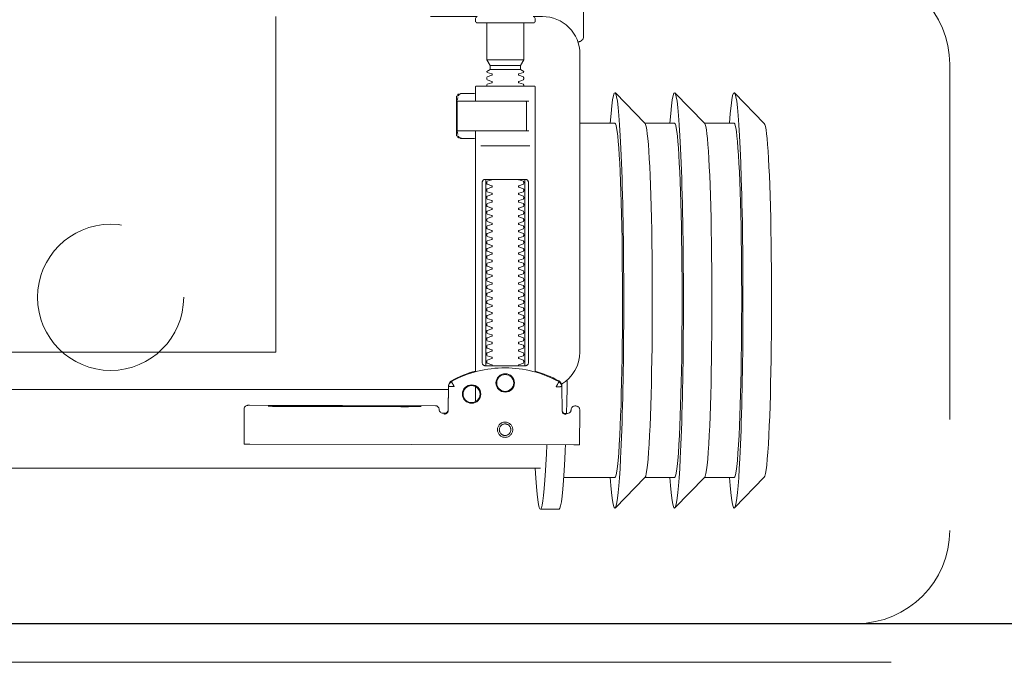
# Model space of a CAD drawing. Header units: millimetres. Extents: x 28291 to 177760, y -399809 to -170937.
# Tile 763 of 905: x 74046 to 74073, y -194641 to -194623. Entities that reach past the tile are written whole.
import ezdxf

# ---------------------------------------------------------------- set-up
doc = ezdxf.new("R2010")
doc.units = ezdxf.units.MM
doc.linetypes.add('DASHDOT', pattern=[25.4, 12.7, -6.35, 0, -6.35])
doc.linetypes.add('HIDDEN2', pattern=[4.7625, 3.175, -1.5875])
doc.layers.get('0').update_dxf_attribs({"lineweight": 0})
doc.layers.add('!! 0_ Istn-okna - wymienione', color=9, linetype='Continuous', lineweight=13, true_color=0x808080)
for name, color, linetype, lineweight in [('!! 0_ Istn-sciany', 3, 'Continuous', 30), ('!! 0_Osie', 1, 'DASHDOT', 13), ('0-osie-liniA', 14, 'DASHDOT', 5)]:
    doc.layers.add(name, color=color, linetype=linetype, lineweight=lineweight)
doc.layers.add('!! 2_WYBURZENIA DO REMONTU', color=7, linetype='Continuous', lineweight=0, true_color=0x4d4d4d, plot=False)
doc.layers.add('!!_@ wypos sanit nd', color=7, linetype='Continuous', lineweight=0, plot=False)
doc.styles.add('TXT', font='simplex.shx')
doc.dimstyles.new('DIM50', dxfattribs={"dimscale": 5, "dimtxt": 2.5, "dimasz": 1.5, "dimexe": 0, "dimexo": 0, "dimgap": 0.5, "dimtad": 1, "dimdec": 4, "dimrnd": 0.5, "dimdsep": 46, "dimtxsty": 'TXT', "dimblk1": 'TICK1', "dimblk2": 'TICK1', "dimsah": 1, "dimcen": 0, "dimse1": 1, "dimse2": 1, "dimclrd": 1, "dimclre": 7, "dimclrt": 9, "dimadec": 0, "dimazin": 0, "dimtfac": 1, "dimtdec": 4, "dimtmove": 2, "dimatfit": 3, "dimldrblk": 'TICK1', "dimfxl": 1, "dimtolj": 1, "dimarcsym": 0})

# ---------------------------------------------------------------- blocks, each defined once
blk = doc.blocks.new('A$Cff2eaf8b')
for points in [[(-0.24945, 0.09108), (-0.24147, 0.09927)], [(-0.24136, 0.09113), (-0.23342, 0.09113), (-0.22548, 0.09927)], [(-0.22538, 0.09113), (-0.21743, 0.09113), (-0.2095, 0.09927)], [(-0.18941, 0.09963), (-0.19441, 0.09963)], [(-0.19567, 0.09113), (-0.20939, 0.09113)], [(-0.18941, 0.08863), (-0.04454, 0.08863), (-0.04035, 0.08853), (-0.03617, 0.08824), (-0.032, 0.08775), (-0.02786, 0.08707), (-0.02376, 0.08619), (-0.0197, 0.08513), (-0.0157, 0.08388), (-0.01176, 0.08244), (-0.00789, 0.08082), (-0.0041, 0.07902), (-0.0004, 0.07705), (0.0032, 0.0749), (0.0067, 0.0726), (0.01009, 0.07012), (0.01337, 0.0675)], [(-0.19839, 0.08237), (-0.11148, 0.08219)], [(-0.19594, 0.07411), (-0.19609, 0.07411), (-0.19639, 0.07411), (-0.19593, 0.07402), (-0.19578, 0.07396), (-0.19564, 0.07387), (-0.19551, 0.07376), (-0.1954, 0.07363), (-0.19532, 0.07349), (-0.19526, 0.07333), (-0.19523, 0.07317)], [(-0.16479, 0.06647), (-0.16466, 0.07302), (-0.16465, 0.07318), (-0.16461, 0.07333), (-0.16454, 0.07348), (-0.16445, 0.07361), (-0.16435, 0.07373), (-0.16422, 0.07383), (-0.16409, 0.07391), (-0.16394, 0.07396), (-0.16349, 0.07404), (-0.1638, 0.07405), (-0.16395, 0.07405)], [(-0.12195, 0.07209), (-0.15195, 0.07215)], [(-0.15195, 0.07205), (-0.12195, 0.07199)], [(-0.172, 0.07079), (-0.172, 0.06674)], [(0.16493, 0.0675), (-0.16477, 0.0675)], [(-0.172, 0.06279), (-0.172, -0.00182)], [(-0.1852, 0.06018), (-0.1852, 0.01218)], [(-0.1748, 0.01218), (-0.1748, 0.06018)], [(-0.11847, -0.0325), (-0.11847, 0.0575), (0.11153, 0.0575), (0.11153, -0.0325)], [(-0.17342, 0.00218), (-0.18659, 0.00218)], [(-0.172, 0.00012), (-0.17167, 0.00018), (-0.1682, 0.00018), (-0.1681, 0.00018), (-0.16799, 0.00016), (-0.16789, 0.00007), (-0.16779, 0.00006), (-0.16762, 0.00005), (-0.16752, 0.00005), (-0.16741, 0.00003), (-0.1673, -0.00004), (-0.16725, -0.00018), (-0.16725, -0.00044), (-0.16711, -0.00046), (-0.16701, -0.0005), (-0.16693, -0.00056), (-0.16688, -0.0007), (-0.16688, -0.01094), (-0.16692, -0.01107), (-0.16701, -0.01115), (-0.16725, -0.0112), (-0.16725, -0.01147), (-0.16728, -0.01157), (-0.16735, -0.01164), (-0.16746, -0.01168), (-0.16762, -0.01169), (-0.16775, -0.0117), (-0.16789, -0.01172), (-0.16797, -0.01179), (-0.16807, -0.01182), (-0.1682, -0.01182), (-0.17167, -0.01182), (-0.172, -0.01177)], [(-0.16829, 0.00017), (-0.16772, 0.00003), (-0.16738, -0.00042)], [(-0.18633, -0.00182), (-0.17526, -0.00182), (-0.17367, -0.00182)], [(-0.16723, -0.00083), (-0.16714, -0.00136), (-0.16713, -0.00163)], [(-0.24945, -0.00383), (-0.24147, -0.01202)], [(-0.24136, -0.00387), (-0.23342, -0.00387), (-0.22548, -0.01202)], [(-0.22538, -0.00387), (-0.21743, -0.00387), (-0.2095, -0.01202)], [(-0.2, -0.00387), (-0.20939, -0.00387)], [(-0.18633, -0.00982), (-0.18551, -0.00982), (-0.18567, -0.00972), (-0.1857, -0.00962)], [(-0.16713, -0.01002), (-0.16714, -0.01028), (-0.16723, -0.01081)], [(-0.16738, -0.01122), (-0.16772, -0.01167), (-0.16829, -0.01182)], [(-0.1841, -0.0183), (-0.1759, -0.0183)], [(-0.175, -0.02092), (-0.185, -0.02092)], [(-0.1759, -0.01936), (-0.1841, -0.01936)], [(-0.20001, -0.0258), (-0.19988, -0.02576), (-0.19976, -0.02573), (-0.19963, -0.02571), (-0.19948, -0.02571)], [(-0.20099, -0.02721), (-0.20099, -0.0722)]]:
    blk.add_lwpolyline(points)
for points in [[(-0.19989, 0.08236), (-0.19995, 0.07336, 0.009369), (-0.19994, 0.07293), (-0.19992, 0.07276), (-0.19986, 0.07259), (-0.19979, 0.07243), (-0.19968, 0.07229), (-0.19955, 0.07217), (-0.19941, 0.07208), (-0.19924, 0.07201), (-0.19908, 0.07197), (-0.19895, 0.07196), (-0.1988, 0.07196)], [(-0.16413, 0.07389), (-0.16324, 0.07389), (-0.16303, 0.07386), (-0.16283, 0.0738), (-0.16264, 0.07369), (-0.16249, 0.07354), (-0.16237, 0.07337), (-0.16228, 0.07317), (-0.16225, 0.07297, 0.002299), (-0.16224, 0.07285, 0.40455), (-0.16124, 0.07188), (-0.11145, 0.07178), (-0.11127, 0.07178), (-0.11111, 0.07178), (-0.111, 0.07178), (-0.11083, 0.07179), (-0.11065, 0.07183), (-0.11049, 0.0719), (-0.11033, 0.072), (-0.1102, 0.07212), (-0.11009, 0.07227), (-0.11001, 0.07243), (-0.10996, 0.07261), (-0.10995, 0.07279), (-0.10997, 0.08178), (-0.10998, 0.08217)], [(-0.19576, 0.07395), (-0.19665, 0.07395, 0.282591), (-0.19754, 0.0734), (-0.19758, 0.07331), (-0.19761, 0.0732), (-0.19763, 0.07311), (-0.19764, 0.07296, -0.415352), (-0.19865, 0.07196)], [(-0.19623, 0.07426), (-0.19588, 0.0742), (-0.19555, 0.07399), (-0.19533, 0.07367), (-0.19523, 0.07332), (-0.19513, 0.06676), (-0.19513, 0.0667, 0.265347), (-0.19435, 0.06544, 0.125711), (-0.17997, 0.06173, 0.125711), (-0.16558, 0.06538, 0.26954), (-0.1648, 0.06667), (-0.16467, 0.07322), (-0.16464, 0.07344), (-0.16456, 0.07365), (-0.16444, 0.07383), (-0.16428, 0.07399), (-0.1641, 0.0741), (-0.16389, 0.07417), (-0.16368, 0.0742)], [(-0.15993, -0.0325), (-0.17249, -0.0325, 0.405519), (-0.172, -0.032), (-0.172, -0.0313, 0.414214), (-0.1725, -0.0308), (-0.1875, -0.0308, 0.414214), (-0.188, -0.0313), (-0.188, -0.032, 0.405519), (-0.18751, -0.0325), (-0.19, -0.0325, -0.414214), (-0.2, -0.0225), (-0.2, 0.0575, -0.266001), (-0.19506, 0.06612)], [(-0.19513, 0.06651), (-0.19511, 0.06632), (-0.19509, 0.06622), (-0.19506, 0.06612), (-0.19503, 0.06602), (-0.19498, 0.06592), (-0.19493, 0.06582), (-0.19488, 0.06573), (-0.19482, 0.06564), (-0.19475, 0.06556), (-0.19468, 0.06548), (-0.1946, 0.06541), (-0.19452, 0.06535), (-0.19443, 0.06529), (-0.19434, 0.06524), (-0.19358, 0.06483), (-0.19281, 0.06445), (-0.19203, 0.0641), (-0.19125, 0.06376), (-0.19045, 0.06345), (-0.18964, 0.06316), (-0.18882, 0.06289), (-0.188, 0.06265), (-0.188, -0.01362, 0.414214), (-0.1878, -0.01382), (-0.17545, -0.01382), (-0.1722, -0.01382, 0.414214), (-0.172, -0.01362), (-0.172, -0.00982)], [(-0.172, 0.0626), (-0.17117, 0.06284), (-0.17034, 0.0631), (-0.16952, 0.06339), (-0.16872, 0.0637), (-0.16792, 0.06404), (-0.16713, 0.06439), (-0.16635, 0.06477), (-0.16558, 0.06518), (-0.16557, 0.06518, 0.269546), (-0.16479, 0.06647)], [(-0.18353, 0.01118, 0.182836), (-0.18364, 0.01127), (-0.18485, 0.01168, 0.050055), (-0.185, 0.01194), (-0.185, 0.01222, 0.050055), (-0.18485, 0.01248), (-0.18364, 0.01289, 0.719897), (-0.18364, 0.01327), (-0.18485, 0.01368, 0.050055), (-0.185, 0.01394), (-0.185, 0.01422, 0.050055), (-0.18485, 0.01448), (-0.18364, 0.01489, 0.719897), (-0.18364, 0.01527), (-0.18485, 0.01568, 0.050055), (-0.185, 0.01594), (-0.185, 0.01622, 0.050055), (-0.18485, 0.01648), (-0.18364, 0.01689, 0.719897), (-0.18364, 0.01727), (-0.18485, 0.01768, 0.050055), (-0.185, 0.01794), (-0.185, 0.01822, 0.050055), (-0.18485, 0.01848), (-0.18364, 0.01889, 0.719897), (-0.18364, 0.01927), (-0.18485, 0.01968, 0.050055), (-0.185, 0.01994), (-0.185, 0.02022, 0.050055), (-0.18485, 0.02048), (-0.18364, 0.02089, 0.719897), (-0.18364, 0.02127), (-0.18485, 0.02168, 0.050055), (-0.185, 0.02194), (-0.185, 0.02222, 0.050055), (-0.18485, 0.02248), (-0.18364, 0.02289, 0.719897), (-0.18364, 0.02327), (-0.18485, 0.02368, 0.050055), (-0.185, 0.02394), (-0.185, 0.02422, 0.050055), (-0.18485, 0.02448), (-0.18364, 0.02489, 0.719897), (-0.18364, 0.02527), (-0.18485, 0.02568, 0.050055), (-0.185, 0.02594), (-0.185, 0.02622, 0.050055), (-0.18485, 0.02648), (-0.18364, 0.02689, 0.719897), (-0.18364, 0.02727), (-0.18485, 0.02768, 0.050055), (-0.185, 0.02794), (-0.185, 0.02822, 0.050055), (-0.18485, 0.02848), (-0.18364, 0.02889, 0.719897), (-0.18364, 0.02927), (-0.18485, 0.02968, 0.050055), (-0.185, 0.02994), (-0.185, 0.03022, 0.050055), (-0.18485, 0.03048), (-0.18364, 0.03089, 0.719897), (-0.18364, 0.03127), (-0.18485, 0.03168, 0.050055), (-0.185, 0.03194), (-0.185, 0.03222, 0.050055), (-0.18485, 0.03248), (-0.18364, 0.03289, 0.719897), (-0.18364, 0.03327), (-0.18485, 0.03368, 0.050055), (-0.185, 0.03394), (-0.185, 0.03422, 0.050055), (-0.18485, 0.03448), (-0.18364, 0.03489, 0.719897), (-0.18364, 0.03527), (-0.18485, 0.03568, 0.050055), (-0.185, 0.03594), (-0.185, 0.03622, 0.050055), (-0.18485, 0.03648), (-0.18364, 0.03689, 0.719897), (-0.18364, 0.03727), (-0.18485, 0.03768, 0.050055), (-0.185, 0.03794), (-0.185, 0.03822, 0.050055), (-0.18485, 0.03848), (-0.18364, 0.03889, 0.719897), (-0.18364, 0.03927), (-0.18485, 0.03968, 0.050055), (-0.185, 0.03994), (-0.185, 0.04022, 0.050055), (-0.18485, 0.04048), (-0.18364, 0.04089, 0.719897), (-0.18364, 0.04127), (-0.18485, 0.04168, 0.050055), (-0.185, 0.04194), (-0.185, 0.04222, 0.050055), (-0.18485, 0.04248), (-0.18364, 0.04289, 0.719897), (-0.18364, 0.04327), (-0.18485, 0.04368, 0.050055), (-0.185, 0.04394), (-0.185, 0.04422, 0.050055), (-0.18485, 0.04448), (-0.18364, 0.04489, 0.719897), (-0.18364, 0.04527), (-0.18485, 0.04568, 0.050055), (-0.185, 0.04594), (-0.185, 0.04622, 0.050055), (-0.18485, 0.04648), (-0.18364, 0.04689, 0.719897), (-0.18364, 0.04727), (-0.18485, 0.04768, 0.050055), (-0.185, 0.04794), (-0.185, 0.04822, 0.050055), (-0.18485, 0.04848), (-0.18364, 0.04889, 0.719897), (-0.18364, 0.04927), (-0.18485, 0.04968, 0.050055), (-0.185, 0.04994), (-0.185, 0.05022, 0.050055), (-0.18485, 0.05048), (-0.18364, 0.05089, 0.719897), (-0.18364, 0.05127), (-0.18485, 0.05168, 0.050055), (-0.185, 0.05194), (-0.185, 0.05222, 0.050055), (-0.18485, 0.05248), (-0.18364, 0.05289, 0.719897), (-0.18364, 0.05327), (-0.18485, 0.05368, 0.050055), (-0.185, 0.05394), (-0.185, 0.05422, 0.050055), (-0.18485, 0.05448), (-0.18364, 0.05489, 0.719897), (-0.18364, 0.05527), (-0.18485, 0.05568, 0.050055), (-0.185, 0.05594), (-0.185, 0.05622, 0.050055), (-0.18485, 0.05648), (-0.18364, 0.05689, 0.719897), (-0.18364, 0.05727), (-0.18485, 0.05768, 0.050055), (-0.185, 0.05794), (-0.185, 0.05822, 0.050055), (-0.18485, 0.05848), (-0.18364, 0.05889, 0.719897), (-0.18364, 0.05927), (-0.18485, 0.05968, 0.050055), (-0.185, 0.05994), (-0.185, 0.06022, 0.050055), (-0.18485, 0.06048), (-0.18364, 0.06089, 0.474594), (-0.18353, 0.06118)], [(-0.17647, 0.06118, 0.474594), (-0.17636, 0.06089), (-0.17515, 0.06048, 0.050055), (-0.175, 0.06022), (-0.175, 0.05994, 0.050055), (-0.17515, 0.05968), (-0.17636, 0.05927, 0.719897), (-0.17636, 0.05889), (-0.17515, 0.05848, 0.050055), (-0.175, 0.05822), (-0.175, 0.05794, 0.050055), (-0.17515, 0.05768), (-0.17636, 0.05727, 0.719897), (-0.17636, 0.05689), (-0.17515, 0.05648, 0.050055), (-0.175, 0.05622), (-0.175, 0.05594, 0.050055), (-0.17515, 0.05568), (-0.17636, 0.05527, 0.719897), (-0.17636, 0.05489), (-0.17515, 0.05448, 0.050055), (-0.175, 0.05422), (-0.175, 0.05394, 0.050055), (-0.17515, 0.05368), (-0.17636, 0.05327, 0.719897), (-0.17636, 0.05289), (-0.17515, 0.05248, 0.050055), (-0.175, 0.05222), (-0.175, 0.05194, 0.050055), (-0.17515, 0.05168), (-0.17636, 0.05127, 0.719897), (-0.17636, 0.05089), (-0.17515, 0.05048, 0.050055), (-0.175, 0.05022), (-0.175, 0.04994, 0.050055), (-0.17515, 0.04968), (-0.17636, 0.04927, 0.719897), (-0.17636, 0.04889), (-0.17515, 0.04848, 0.050055), (-0.175, 0.04822), (-0.175, 0.04794, 0.050055), (-0.17515, 0.04768), (-0.17636, 0.04727, 0.719897), (-0.17636, 0.04689), (-0.17515, 0.04648, 0.050055), (-0.175, 0.04622), (-0.175, 0.04594, 0.050055), (-0.17515, 0.04568), (-0.17636, 0.04527, 0.719897), (-0.17636, 0.04489), (-0.17515, 0.04448, 0.050055), (-0.175, 0.04422), (-0.175, 0.04394, 0.050055), (-0.17515, 0.04368), (-0.17636, 0.04327, 0.719897), (-0.17636, 0.04289), (-0.17515, 0.04248, 0.050055), (-0.175, 0.04222), (-0.175, 0.04194, 0.050055), (-0.17515, 0.04168), (-0.17636, 0.04127, 0.719897), (-0.17636, 0.04089), (-0.17515, 0.04048, 0.050055), (-0.175, 0.04022), (-0.175, 0.03994, 0.050055), (-0.17515, 0.03968), (-0.17636, 0.03927, 0.719897), (-0.17636, 0.03889), (-0.17515, 0.03848, 0.050055), (-0.175, 0.03822), (-0.175, 0.03794, 0.050055), (-0.17515, 0.03768), (-0.17636, 0.03727, 0.719897), (-0.17636, 0.03689), (-0.17515, 0.03648, 0.050055), (-0.175, 0.03622), (-0.175, 0.03594, 0.050055), (-0.17515, 0.03568), (-0.17636, 0.03527, 0.719897), (-0.17636, 0.03489), (-0.17515, 0.03448, 0.050055), (-0.175, 0.03422), (-0.175, 0.03394, 0.050055), (-0.17515, 0.03368), (-0.17636, 0.03327, 0.719897), (-0.17636, 0.03289), (-0.17515, 0.03248, 0.050055), (-0.175, 0.03222), (-0.175, 0.03194, 0.050055), (-0.17515, 0.03168), (-0.17636, 0.03127, 0.719897), (-0.17636, 0.03089), (-0.17515, 0.03048, 0.050055), (-0.175, 0.03022), (-0.175, 0.02994, 0.050055), (-0.17515, 0.02968), (-0.17636, 0.02927, 0.719897), (-0.17636, 0.02889), (-0.17515, 0.02848, 0.050055), (-0.175, 0.02822), (-0.175, 0.02794, 0.050055), (-0.17515, 0.02768), (-0.17636, 0.02727, 0.719897), (-0.17636, 0.02689), (-0.17515, 0.02648, 0.050055), (-0.175, 0.02622), (-0.175, 0.02594, 0.050055), (-0.17515, 0.02568), (-0.17636, 0.02527, 0.719897), (-0.17636, 0.02489), (-0.17515, 0.02448, 0.050055), (-0.175, 0.02422), (-0.175, 0.02394, 0.050055), (-0.17515, 0.02368), (-0.17636, 0.02327, 0.719897), (-0.17636, 0.02289), (-0.17515, 0.02248, 0.050055), (-0.175, 0.02222), (-0.175, 0.02194, 0.050055), (-0.17515, 0.02168), (-0.17636, 0.02127, 0.719897), (-0.17636, 0.02089), (-0.17515, 0.02048, 0.050055), (-0.175, 0.02022), (-0.175, 0.01994, 0.050055), (-0.17515, 0.01968), (-0.17636, 0.01927, 0.719897), (-0.17636, 0.01889), (-0.17515, 0.01848, 0.050055), (-0.175, 0.01822), (-0.175, 0.01794, 0.050055), (-0.17515, 0.01768), (-0.17636, 0.01727, 0.719897), (-0.17636, 0.01689), (-0.17515, 0.01648, 0.050055), (-0.175, 0.01622), (-0.175, 0.01594, 0.050055), (-0.17515, 0.01568), (-0.17636, 0.01527, 0.719897), (-0.17636, 0.01489), (-0.17515, 0.01448, 0.050055), (-0.175, 0.01422), (-0.175, 0.01394, 0.050055), (-0.17515, 0.01368), (-0.17636, 0.01327, 0.719897), (-0.17636, 0.01289), (-0.17515, 0.01248, 0.050055), (-0.175, 0.01222), (-0.175, 0.01194, 0.050055), (-0.17515, 0.01168), (-0.17636, 0.01127, 0.182836), (-0.17647, 0.01118)], [(-0.1857, -0.00202), (-0.1857, -0.00962), (-0.1857, -0.00202), (-0.18567, -0.00192), (-0.18559, -0.00184), (-0.17696, -0.00182), (-0.16725, -0.00182, -0.414214), (-0.16705, -0.00202), (-0.16705, -0.00962, -0.414214), (-0.16725, -0.00982), (-0.18543, -0.00982), (-0.18553, -0.00978), (-0.1856, -0.00962)], [(-0.185, -0.01382), (-0.185, -0.01406, -0.050055), (-0.18485, -0.01432), (-0.18364, -0.01473, -0.719897), (-0.18364, -0.01511), (-0.18485, -0.01552, -0.050055), (-0.185, -0.01578), (-0.185, -0.01606, -0.050055), (-0.18485, -0.01632), (-0.18364, -0.01673, -0.719897), (-0.18364, -0.01711), (-0.18485, -0.01752, -0.050055), (-0.185, -0.01778), (-0.1841, -0.0183), (-0.1841, -0.01936), (-0.185, -0.02092), (-0.185, -0.0308)], [(-0.175, -0.01382), (-0.175, -0.01406, 0.050055), (-0.17515, -0.01432), (-0.17636, -0.01473, 0.719897), (-0.17636, -0.01511), (-0.17515, -0.01552, 0.050055), (-0.175, -0.01578), (-0.175, -0.01606, 0.050055), (-0.17515, -0.01632), (-0.17636, -0.01673, 0.719897), (-0.17636, -0.01711), (-0.17515, -0.01752, 0.050055), (-0.175, -0.01778), (-0.1759, -0.0183), (-0.1759, -0.01936), (-0.175, -0.02092), (-0.175, -0.0308)], [(-0.20011, -0.02584, 0.091301), (-0.20056, -0.02614, 0.198909), (-0.20099, -0.02721)], [(-0.19945, -0.02578, 0.170835), (-0.20011, -0.02584)]]:
    blk.add_lwpolyline(points, format="xyb")
for points in [[(-0.17994, 0.08038), (-0.17974, 0.08037), (-0.17954, 0.08034), (-0.17935, 0.08029), (-0.17916, 0.08022), (-0.17897, 0.08013), (-0.1788, 0.08003), (-0.17864, 0.07991), (-0.17849, 0.07978), (-0.17836, 0.07963), (-0.17824, 0.07947), (-0.17814, 0.07929), (-0.17805, 0.07911), (-0.17798, 0.07892), (-0.17793, 0.07873), (-0.17791, 0.07853), (-0.1779, 0.07833), (-0.17791, 0.07813), (-0.17794, 0.07793), (-0.17799, 0.07773), (-0.17805, 0.07754), (-0.17814, 0.07736), (-0.17824, 0.07719), (-0.17836, 0.07703), (-0.1785, 0.07688), (-0.17865, 0.07675), (-0.17881, 0.07663), (-0.17898, 0.07652), (-0.17916, 0.07644), (-0.17935, 0.07637), (-0.17955, 0.07632), (-0.17975, 0.07629), (-0.17995, 0.07628), (-0.18015, 0.07629), (-0.18035, 0.07632), (-0.18054, 0.07637), (-0.18073, 0.07644), (-0.18091, 0.07653), (-0.18109, 0.07663), (-0.18125, 0.07675), (-0.18139, 0.07689), (-0.18153, 0.07704), (-0.18165, 0.0772), (-0.18175, 0.07737), (-0.18184, 0.07755), (-0.1819, 0.07774), (-0.18195, 0.07794), (-0.18198, 0.07813), (-0.18199, 0.07834), (-0.18198, 0.07854), (-0.18195, 0.07873), (-0.1819, 0.07893), (-0.18183, 0.07912), (-0.18175, 0.0793), (-0.18164, 0.07947), (-0.18152, 0.07963), (-0.18139, 0.07978), (-0.18124, 0.07992), (-0.18108, 0.08004), (-0.18091, 0.08014), (-0.18072, 0.08022), (-0.18053, 0.08029), (-0.18034, 0.08034), (-0.18014, 0.08037)], [(-0.17994, 0.07987), (-0.17979, 0.07987), (-0.17964, 0.07984), (-0.17949, 0.07981), (-0.17935, 0.07976), (-0.17921, 0.07969), (-0.17908, 0.07961), (-0.17896, 0.07952), (-0.17885, 0.07942), (-0.17874, 0.07931), (-0.17865, 0.07918), (-0.17858, 0.07905), (-0.17851, 0.07892), (-0.17846, 0.07877), (-0.17842, 0.07862), (-0.1784, 0.07847), (-0.17839, 0.07832), (-0.1784, 0.07817), (-0.17842, 0.07802), (-0.17846, 0.07787), (-0.17851, 0.07773), (-0.17858, 0.07759), (-0.17866, 0.07746), (-0.17875, 0.07734), (-0.17885, 0.07723), (-0.17896, 0.07712), (-0.17909, 0.07703), (-0.17922, 0.07696), (-0.17935, 0.07689), (-0.1795, 0.07684), (-0.17964, 0.0768), (-0.1798, 0.07678), (-0.17995, 0.07677), (-0.1801, 0.07678), (-0.18025, 0.07681), (-0.1804, 0.07684), (-0.18054, 0.07689), (-0.18068, 0.07696), (-0.18081, 0.07704), (-0.18093, 0.07713), (-0.18104, 0.07723), (-0.18114, 0.07734), (-0.18123, 0.07747), (-0.18131, 0.0776), (-0.18138, 0.07773), (-0.18143, 0.07788), (-0.18146, 0.07803), (-0.18149, 0.07818), (-0.18149, 0.07833), (-0.18149, 0.07848), (-0.18146, 0.07863), (-0.18143, 0.07878), (-0.18137, 0.07892), (-0.18131, 0.07906), (-0.18123, 0.07919), (-0.18114, 0.07931), (-0.18104, 0.07942), (-0.18092, 0.07952), (-0.1808, 0.07962), (-0.18067, 0.07969), (-0.18053, 0.07976), (-0.18039, 0.07981), (-0.18024, 0.07985), (-0.18009, 0.07987)], [(-0.17471, 0.06118), (-0.17462, 0.06118), (-0.17454, 0.06117), (-0.17445, 0.06115), (-0.17437, 0.06113), (-0.17428, 0.06109), (-0.1742, 0.06105), (-0.17413, 0.061), (-0.17406, 0.06095), (-0.174, 0.06088), (-0.17394, 0.06081), (-0.17389, 0.06072), (-0.17384, 0.06062), (-0.17381, 0.06052), (-0.17378, 0.06041), (-0.17376, 0.06029), (-0.17376, 0.06018), (-0.17376, 0.01218), (-0.17376, 0.01206), (-0.17378, 0.01195), (-0.17381, 0.01184), (-0.17384, 0.01173), (-0.17389, 0.01164), (-0.17394, 0.01155), (-0.174, 0.01148), (-0.17406, 0.01141), (-0.17413, 0.01135), (-0.1742, 0.01131), (-0.17428, 0.01126), (-0.17437, 0.01123), (-0.17445, 0.01121), (-0.17454, 0.01119), (-0.17462, 0.01118), (-0.17471, 0.01118), (-0.18529, 0.01118), (-0.18538, 0.01118), (-0.18547, 0.01119), (-0.18555, 0.01121), (-0.18564, 0.01123), (-0.18572, 0.01126), (-0.1858, 0.01131), (-0.18587, 0.01135), (-0.18594, 0.01141), (-0.18601, 0.01148), (-0.18606, 0.01155), (-0.18612, 0.01164), (-0.18616, 0.01173), (-0.1862, 0.01184), (-0.18623, 0.01195), (-0.18624, 0.01206), (-0.18625, 0.01218), (-0.18625, 0.06018), (-0.18624, 0.06029), (-0.18623, 0.06041), (-0.1862, 0.06052), (-0.18616, 0.06062), (-0.18612, 0.06072), (-0.18606, 0.06081), (-0.18601, 0.06088), (-0.18594, 0.06095), (-0.18587, 0.061), (-0.1858, 0.06105), (-0.18572, 0.06109), (-0.18564, 0.06113), (-0.18555, 0.06115), (-0.18547, 0.06117), (-0.18538, 0.06118), (-0.18529, 0.06118)]]:
    blk.add_lwpolyline(points, close=True)
for points in [[(-0.19436, 0.06548), (-0.19435, 0.06548), (-0.19435, 0.06548), (-0.19435, 0.06548), (-0.19435, 0.06548), (-0.19435, 0.06548), (-0.19435, 0.06548), (-0.19435, 0.06548), (-0.19435, 0.06548), (-0.19435, 0.06548), (-0.19435, 0.06548), (-0.19435, 0.06548), (-0.19435, 0.06548), (-0.19435, 0.06548), (-0.19435, 0.06548), (-0.19435, 0.06548), (-0.19435, 0.06548), (-0.19435, 0.06548), (-0.19435, 0.06548), (-0.19435, 0.06549), (-0.19435, 0.06549), (-0.19435, 0.06549), (-0.19435, 0.06549), (-0.19435, 0.06549), (-0.19435, 0.06549), (-0.19435, 0.0655), (-0.19435, 0.0655), (-0.19434, 0.0655), (-0.19434, 0.06551), (-0.19434, 0.06551), (-0.19434, 0.06552), (-0.19433, 0.06552), (-0.19433, 0.06553), (-0.19433, 0.06553), (-0.19433, 0.06554), (-0.19432, 0.06554), (-0.19432, 0.06555), (-0.19432, 0.06555), (-0.19432, 0.06556), (-0.19431, 0.06556), (-0.19431, 0.06557), (-0.19431, 0.06558), (-0.1943, 0.06558), (-0.1943, 0.06559), (-0.19429, 0.0656), (-0.19429, 0.06561), (-0.19429, 0.06561), (-0.19428, 0.06562), (-0.19428, 0.06563), (-0.19427, 0.06564), (-0.19427, 0.06565), (-0.19426, 0.06566), (-0.19426, 0.06566), (-0.19425, 0.06567), (-0.19425, 0.06568), (-0.19424, 0.06569), (-0.19424, 0.0657), (-0.19423, 0.06571), (-0.19423, 0.06572), (-0.19422, 0.06573), (-0.19422, 0.06574), (-0.19421, 0.06575), (-0.1942, 0.06576), (-0.1942, 0.06578), (-0.19419, 0.06579), (-0.19419, 0.0658), (-0.19418, 0.06581), (-0.19417, 0.06582), (-0.19417, 0.06583), (-0.19416, 0.06585), (-0.19415, 0.06586), (-0.19414, 0.06588), (-0.19413, 0.06591), (-0.19411, 0.06594), (-0.1941, 0.06596), (-0.19408, 0.06599), (-0.19407, 0.06602), (-0.19405, 0.06605), (-0.19395, 0.06623), (-0.19393, 0.06626), (-0.1939, 0.06633), (-0.19388, 0.06636), (-0.19386, 0.0664), (-0.19384, 0.06643), (-0.19382, 0.06646), (-0.1938, 0.0665), (-0.19378, 0.06653), (-0.19377, 0.06657), (-0.19376, 0.06659), (-0.19375, 0.0666), (-0.19375, 0.0666), (-0.19374, 0.06662), (-0.19373, 0.06663), (-0.19372, 0.06664), (-0.19372, 0.06665), (-0.19371, 0.06666), (-0.19371, 0.06667), (-0.19371, 0.06667), (-0.1937, 0.06668), (-0.1937, 0.06668), (-0.1937, 0.06668), (-0.1937, 0.06669), (-0.1937, 0.06669), (-0.1937, 0.0667), (-0.19369, 0.06671), (-0.19369, 0.06671), (-0.19369, 0.06672), (-0.19368, 0.06672), (-0.19368, 0.06672), (-0.19368, 0.06673), (-0.19367, 0.06673), (-0.19367, 0.06674), (-0.19367, 0.06674), (-0.19366, 0.06674), (-0.19365, 0.06675), (-0.19365, 0.06675), (-0.19364, 0.06676), (-0.19364, 0.06676), (-0.19364, 0.06676), (-0.19364, 0.06677), (-0.19363, 0.06677), (-0.19363, 0.06678), (-0.19363, 0.06678), (-0.19363, 0.06678), (-0.19363, 0.06679), (-0.19363, 0.06679), (-0.19363, 0.0668), (-0.19363, 0.0668), (-0.19363, 0.06681), (-0.19364, 0.06681), (-0.19364, 0.06681), (-0.19364, 0.06682), (-0.19364, 0.06682), (-0.19364, 0.06682), (-0.19365, 0.06682), (-0.19365, 0.06682), (-0.19365, 0.06682), (-0.19365, 0.06682), (-0.19365, 0.06682), (-0.19366, 0.06682), (-0.19366, 0.06682), (-0.19366, 0.06682), (-0.19366, 0.06682), (-0.19366, 0.06682), (-0.19367, 0.06682), (-0.19367, 0.06682), (-0.19367, 0.06682), (-0.19367, 0.06682), (-0.19367, 0.06682), (-0.19368, 0.06682), (-0.19368, 0.06682), (-0.19369, 0.06682), (-0.19369, 0.06682), (-0.19369, 0.06681), (-0.1937, 0.06681), (-0.1937, 0.06681), (-0.19371, 0.06681), (-0.19371, 0.06681), (-0.19371, 0.06681), (-0.19371, 0.06681), (-0.19372, 0.0668), (-0.19372, 0.0668), (-0.19373, 0.0668), (-0.19373, 0.0668), (-0.19374, 0.0668), (-0.19374, 0.0668), (-0.19374, 0.0668), (-0.19375, 0.0668), (-0.19375, 0.06681), (-0.19376, 0.06681), (-0.19376, 0.06681), (-0.19377, 0.06681), (-0.19377, 0.06681), (-0.19377, 0.06681), (-0.19377, 0.06681), (-0.19378, 0.06681), (-0.19378, 0.06681), (-0.19378, 0.06681), (-0.19378, 0.06681), (-0.19379, 0.06681), (-0.19379, 0.06681), (-0.19379, 0.06681), (-0.19379, 0.06681), (-0.1938, 0.06681), (-0.1938, 0.06681), (-0.19381, 0.06681), (-0.19381, 0.06681), (-0.19382, 0.06681), (-0.19383, 0.06681), (-0.19383, 0.06681), (-0.19384, 0.06681), (-0.19385, 0.06681), (-0.19385, 0.06681), (-0.19386, 0.06681), (-0.19387, 0.06681), (-0.19388, 0.06681), (-0.19389, 0.06681), (-0.19389, 0.0668), (-0.1939, 0.0668), (-0.19391, 0.0668), (-0.19392, 0.0668), (-0.19397, 0.0668), (-0.19398, 0.0668), (-0.19399, 0.0668), (-0.194, 0.0668), (-0.19401, 0.0668), (-0.19402, 0.0668), (-0.19403, 0.0668), (-0.19405, 0.0668), (-0.19406, 0.0668), (-0.19407, 0.0668), (-0.19408, 0.0668), (-0.19409, 0.0668), (-0.1941, 0.0668), (-0.19412, 0.0668), (-0.19417, 0.0668), (-0.19419, 0.0668), (-0.19421, 0.0668), (-0.19424, 0.0668), (-0.19426, 0.0668), (-0.19429, 0.0668), (-0.19431, 0.0668), (-0.19433, 0.0668), (-0.19436, 0.0668), (-0.19438, 0.06679), (-0.19455, 0.06679), (-0.19457, 0.06679), (-0.19459, 0.06679), (-0.19461, 0.06679), (-0.19463, 0.06679), (-0.19464, 0.06679), (-0.19465, 0.06679), (-0.19466, 0.06679), (-0.19467, 0.06679), (-0.19468, 0.06679), (-0.19469, 0.06679), (-0.1947, 0.06679), (-0.19471, 0.06679), (-0.19472, 0.06679), (-0.19473, 0.06679), (-0.19474, 0.06679), (-0.19474, 0.06679), (-0.19475, 0.06679), (-0.19476, 0.06679), (-0.19477, 0.06679), (-0.19478, 0.06679), (-0.19479, 0.06679), (-0.1948, 0.06679), (-0.1948, 0.06679), (-0.19481, 0.06679), (-0.19482, 0.06678), (-0.19483, 0.06678), (-0.19484, 0.06678), (-0.19484, 0.06678), (-0.19485, 0.06678), (-0.19486, 0.06678), (-0.19487, 0.06678), (-0.19487, 0.06678), (-0.19488, 0.06678), (-0.19489, 0.06678), (-0.1949, 0.06678), (-0.1949, 0.06678), (-0.19491, 0.06678), (-0.19492, 0.06678), (-0.19492, 0.06678), (-0.19493, 0.06678), (-0.19494, 0.06678), (-0.19494, 0.06678), (-0.19495, 0.06678), (-0.19496, 0.06678), (-0.19496, 0.06678), (-0.19497, 0.06678), (-0.19499, 0.06678), (-0.19499, 0.06678), (-0.195, 0.06678), (-0.195, 0.06678), (-0.19501, 0.06678), (-0.19501, 0.06678), (-0.19502, 0.06678), (-0.19502, 0.06678), (-0.19503, 0.06678), (-0.19503, 0.06678), (-0.19504, 0.06678), (-0.19504, 0.06678), (-0.19505, 0.06678), (-0.19505, 0.06678), (-0.19505, 0.06678), (-0.19506, 0.06678), (-0.19506, 0.06678), (-0.19507, 0.06678), (-0.19507, 0.06678), (-0.19507, 0.06678), (-0.19508, 0.06678), (-0.19508, 0.06678), (-0.19508, 0.06678), (-0.19509, 0.06678), (-0.19509, 0.06678), (-0.19509, 0.06678), (-0.1951, 0.06678), (-0.1951, 0.06678), (-0.1951, 0.06678), (-0.19511, 0.06678), (-0.19511, 0.06678), (-0.19511, 0.06678), (-0.19511, 0.06678), (-0.19511, 0.06678), (-0.19512, 0.06678), (-0.19512, 0.06678), (-0.19512, 0.06678), (-0.19512, 0.06678), (-0.19512, 0.06678), (-0.19512, 0.06678), (-0.19513, 0.06678), (-0.19513, 0.06677), (-0.19513, 0.06677), (-0.19513, 0.06677), (-0.19513, 0.06677), (-0.19513, 0.06677), (-0.19513, 0.06677), (-0.19513, 0.06677), (-0.19513, 0.06677), (-0.19513, 0.06677), (-0.19513, 0.06677), (-0.19513, 0.06677), (-0.19513, 0.06677), (-0.19513, 0.06677), (-0.19513, 0.06677), (-0.19513, 0.06677), (-0.19513, 0.06678), (-0.19513, 0.06678), (-0.19513, 0.06678), (-0.19513, 0.06678), (-0.19513, 0.06678), (-0.19513, 0.06678), (-0.19513, 0.06678), (-0.19513, 0.06678), (-0.19513, 0.06678), (-0.19513, 0.06678), (-0.19513, 0.06678), (-0.19513, 0.06678), (-0.19513, 0.06678), (-0.19513, 0.06678), (-0.19513, 0.06678), (-0.19513, 0.06677), (-0.19513, 0.06677, 0.269547)], [(-0.1648, 0.06671), (-0.16481, 0.06671), (-0.16485, 0.06672), (-0.16497, 0.06672), (-0.16603, 0.06675), (-0.16612, 0.06675), (-0.16616, 0.06675), (-0.1662, 0.06675), (-0.16623, 0.06676), (-0.16627, 0.06677), (-0.1663, 0.06675), (-0.1663, 0.06672), (-0.16628, 0.0667), (-0.16625, 0.06667), (-0.16623, 0.06663), (-0.16622, 0.0666), (-0.1662, 0.06657), (-0.16561, 0.06549), (-0.1656, 0.06545), (-0.16558, 0.06542, 0.269546)]]:
    blk.add_lwpolyline(points, format="xyb", close=True)
for centre, radius in [((-0.17096, 0.06877), 0.00247), ((-0.17096, 0.06877), 0.00227), ((-0.17997, 0.06579), 0.00247), ((-0.17997, 0.06579), 0.00227)]:
    blk.add_circle(centre, radius)
for centre, major_axis, ratio, start_param, end_param in [((-0.24136, 0.04363), (0, 0.0557), 0.04256, 5.733752, 6.988802), ((-0.22538, 0.04363), (0, 0.0557), 0.04256, 5.733752, 6.988802), ((-0.20939, 0.04363), (0, 0.0557), 0.04256, 5.733752, 6.988802), ((-0.18941, 0.04363), (0, 0.056), 0.04256, 5.645661, 6.988802), ((-0.19441, 0.04363), (0, 0.056), 0.04256, 0, 0.705617), ((-0.24936, 0.04363), (0, 0.0475), 0.04256, 0.043665, 0.705617), ((-0.24136, 0.04363), (0, 0.0475), 0.04256, 0, 0.705617), ((-0.23337, 0.04363), (0, 0.0475), 0.04256, 0.043665, 0.705617), ((-0.22538, 0.04363), (0, 0.0475), 0.04256, 0, 0.705617), ((-0.21739, 0.04363), (0, 0.0475), 0.04256, 0.043665, 0.705617), ((-0.20939, 0.04363), (0, 0.0475), 0.04256, 0, 0.705617), ((-0.24136, 0.04363), (0, 0.0557), 0.04256, 0.705617, 3.691026), ((-0.22538, 0.04363), (0, 0.0557), 0.04256, 0.705617, 3.691026), ((-0.20939, 0.04363), (0, 0.0557), 0.04256, 0.705617, 3.691026), ((-0.19441, 0.04363), (0, 0.056), 0.04256, 0.705617, 0.806963), ((-0.18941, 0.04363), (0, 0.056), 0.04256, 0.705617, 0.807212), ((-0.19839, 0.08235), (-0.0015, 0), 0.008726, 4.712674, 6.283151), ((-0.11148, 0.08218), (-0.0015, 0), 0.008726, 3.141878, 4.712682), ((-0.24936, 0.04363), (0, 0.0475), 0.04256, 0.705617, 3.097928), ((-0.24136, 0.04363), (0, 0.0475), 0.04256, 0.705617, 3.141593), ((-0.23337, 0.04363), (0, 0.0475), 0.04256, 0.705617, 3.097928), ((-0.22538, 0.04363), (0, 0.0475), 0.04256, 0.705617, 3.141593), ((-0.21739, 0.04363), (0, 0.0475), 0.04256, 0.705617, 3.097928), ((-0.20939, 0.04363), (0, 0.0475), 0.04256, 0.705617, 3.141593), ((-0.19664, 0.07495), (-0.000002, -0.001), 0.000289, 6.274459, 6.283185), ((-0.19441, 0.04363), (0, 0.056), 0.04256, 0.998527, 1.179108), ((-0.19879, 0.07296), (-0.000011, -0.001), 0.706875, 0, 0.012337), ((-0.19844, 0.07196), (-0.000501, 0.000001), 0.008726, 0.786107, 1.14947), ((-0.19864, 0.07296), (-0.000006, -0.001), 0.408573, 0, 0.00956), ((-0.16324, 0.07489), (-0.000002, -0.001), 0.000289, 6.274459, 6.283185), ((-0.15195, 0.0721), (0.0055, -0.00001), 0.008726, 1.571085, 4.712678), ((-0.12195, 0.07204), (0.0055, -0.00001), 0.008726, 4.712678, 7.854271), ((-0.19463, 0.06658), (-0.0005, -0.000008), 0.017454, 0, 0.000137), ((-0.1653, 0.06668), (0.0005, -0.00001), 0.000006, 6.282744, 6.283185), ((-0.1852, 0.06018), (0, 0.001), 0.000289, 4.712389, 6.283185), ((-0.1748, 0.06018), (0, -0.001), 0.000289, 1.570796, 3.141593), ((-0.1852, 0.01218), (0, -0.001), 0.000289, 0, 1.570796), ((-0.1748, 0.01218), (0, -0.001), 0.000289, 0, 1.570796), ((-0.16763, -0.00015), (0.000004, 0.0002), 0.133184, 0.00502, 0.005026), ((-0.16723, -0.00065), (0.000013, 0.0002), 0.223, 0.006306, 0.006351), ((-0.16763, -0.01149), (0.000004, -0.0002), 0.133184, 6.278107, 6.278112), ((-0.16723, -0.011), (0.000013, -0.0002), 0.223, 6.276731, 6.276777)]:
    blk.add_ellipse(centre, major_axis=major_axis, ratio=ratio, start_param=start_param, end_param=end_param)
blk = doc.blocks.new('BLOK OSI')
at = {"layer": '0-osie-liniA', "ltscale": 5}
blk.add_lwpolyline([(48639.25763, -194702.0883), (55442.2848, -194702.0883)], dxfattribs=at)
blk = doc.blocks.new('TICK1')
at = {"color": 0}
for p, q in [((0, -1.4), (0, 1.4)), ((0, 0), (-1, 0))]:
    blk.add_line(p, q, dxfattribs=at)
at = {"color": 2}
blk.add_line((-1, -1), (1, 1), dxfattribs=at)
blk = doc.blocks.new('*D1913')
at = {"layer": '!! 0_ Istn-okna - wymienione', "color": 1, "lineweight": -2, "transparency": 16777216}
blk.add_line((73777.923, -194606.38), (74084.923, -194606.38), dxfattribs=at)
at = {"layer": 'DEFPOINTS', "color": 0, "transparency": 16777216}
for p in [(74092.423, -194606.38), (73770.423, -194639.588), (74092.423, -194639.588)]:
    blk.add_point(p, dxfattribs=at)
at = {"layer": '!! 0_ Istn-okna - wymienione', "color": 1, "lineweight": -2, "transparency": 16777216, "xscale": 7.5, "yscale": 7.5, "zscale": 7.5, "rotation": 180}
blk.add_blockref('TICK1', (73770.423, -194606.38), dxfattribs=at)
at = {"layer": '!! 0_ Istn-okna - wymienione', "color": 1, "lineweight": -2, "transparency": 16777216, "xscale": 7.5, "yscale": 7.5, "zscale": 7.5}
blk.add_blockref('TICK1', (74092.423, -194606.38), dxfattribs=at)
at = {"layer": '!! 0_ Istn-okna - wymienione', "color": 9, "transparency": 16777216, "insert": (73931.423, -194597.63), "char_height": 12.5, "attachment_point": 5, "style": 'TXT'}
blk.add_mtext('\\A1;322', dxfattribs=at)

msp = doc.modelspace()

# ---------------------------------------------------------------- linework, layer by layer
at = {"layer": '!! 0_ Istn-sciany'}
msp.add_lwpolyline([(73814.42327, -194639.5883), (74092.42327, -194639.5883)], dxfattribs=at)
at = {"layer": '!! 2_WYBURZENIA DO REMONTU', "linetype": 'HIDDEN2', "ltscale": 3}
for p, q in [((74071.33994, -194624.5883), (74071.33994, -194637.0883)), ((74068.83994, -194639.5883), (74028.83994, -194639.5883))]:
    msp.add_line(p, q, dxfattribs=at)
msp.add_circle((74048.83994, -194630.8383), 1.95945, dxfattribs=at)
for centre, start, end in [((74068.83994, -194624.5883), 0, 90), ((74068.83994, -194637.0883), 270, 0)]:
    msp.add_arc(centre, 2.5, start, end, dxfattribs=at)

# ---------------------------------------------------------------- block references
at = {"layer": '!! 0_Osie'}
msp.add_blockref('BLOK OSI', (22443.71185, 61.46017), dxfattribs=at)
at = {"layer": '!!_@ wypos sanit nd', "xscale": 100, "yscale": 100, "zscale": 100, "rotation": 180}
msp.add_blockref('A$Cff2eaf8b', (74041.42327, -194626.5563), dxfattribs=at)

# ---------------------------------------------------------------- dimensions: what is measured, and where the dimension line sits
at = {"layer": '!! 0_ Istn-okna - wymienione'}
dim = msp.add_linear_dim(base=(74092.42327, -194606.38034), p1=(73770.42327, -194639.5883), p2=(74092.42327, -194639.5883), dimstyle='DIM50', dxfattribs=at)
dim.commit()
dim.dimension.update_dxf_attribs({"geometry": '*D1913', "text_midpoint": (73931.42327, -194597.63034)})

doc.saveas('drawing.dxf')
